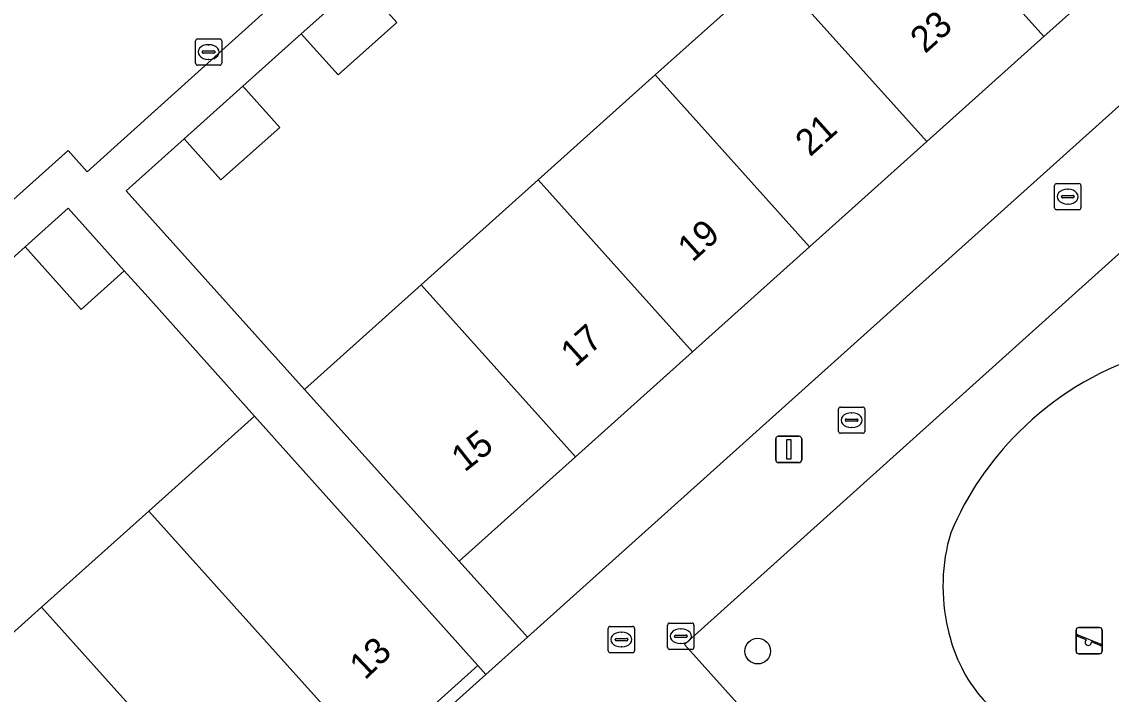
# Model space of a CAD drawing. Extents: x 162172 to 163187, y 382874 to 383685.
# Drawn here: x 162943.66 to 162985.1, y 383398 to 383423.58 of the extents above; entities that cross this region are included whole.
import ezdxf

# ---------------------------------------------------------------- set-up
doc = ezdxf.new("R2010")
doc.units = 0
for name, color, linetype in [('IMGEO_Boom', 7, 'Continuous'), ('IMGEO_Brandkraan', 7, 'Continuous'), ('IMGEO_Erf', 7, 'Continuous'), ('IMGEO_Groenvoorziening', 7, 'Continuous'), ('IMGEO_Kolk', 7, 'Continuous'), ('IMGEO_Lichtmast', 7, 'Continuous'), ('IMGEO_Pand', 7, 'Continuous'), ('IMGEO_Pand_nummerreeks', 7, 'Continuous'), ('IMGEO_Parkeervlak_open', 7, 'Continuous'), ('IMGEO_Rioolput', 7, 'Continuous'), ('IMGEO_Speelvoorziening', 7, 'Continuous'), ('IMGEO_Terreindeel_zand', 7, 'Continuous'), ('IMGEO_Voetpad_open', 7, 'Continuous')]:
    doc.layers.add(name, color=color, linetype=linetype)

msp = doc.modelspace()

# ---------------------------------------------------------------- linework, layer by layer
at = {"layer": 'IMGEO_Boom'}
msp.add_circle((162971.655, 383399.638), 0.489, dxfattribs=at)
at = {"layer": 'IMGEO_Brandkraan'}
for p, q in [((162983.025, 383417.43), (162983.877, 383417.43)), ((162982.95, 383416.504), (162982.95, 383417.356)), ((162983.252, 383416.973), (162983.65, 383416.973)), ((162983.438, 383417.21), (162983.463, 383417.21)), ((162983.951, 383417.356), (162983.951, 383416.504)), ((162983.209, 383416.924), (162983.209, 383416.936)), ((162983.647, 383416.887), (162983.249, 383416.887)), ((162983.461, 383416.65), (162983.436, 383416.65)), ((162983.693, 383416.936), (162983.693, 383416.924)), ((162983.877, 383416.43), (162983.025, 383416.43))]:
    msp.add_line(p, q, dxfattribs=at)
for points in [[(162983.025, 383417.43), (162983.877, 383417.43)], [(162982.95, 383416.504), (162982.95, 383417.356)], [(162983.951, 383417.356), (162983.951, 383416.504)], [(162983.877, 383416.43), (162983.025, 383416.43)]]:
    msp.add_lwpolyline(points, dxfattribs=at)
for centre, radius, start, end in [((162983.027, 383417.354), 0.0765, 91.552, 178.448), ((162983.027, 383417.354), 0.0765, 91.552, 178.448), ((162983.875, 383417.354), 0.0765, 1.552, 88.448), ((162983.875, 383417.354), 0.0765, 1.552, 88.448), ((162983.249, 383416.933), 0.0403, 85.8775, 175.7526), ((162983.654, 383416.935), 0.0386, 1.7309, 96.639), ((162983.246, 383416.923), 0.0366, 178.938, 274.7102), ((162983.65, 383416.93), 0.043, 264.8664, 352.4533), ((162983.027, 383416.506), 0.0765, 181.552, 268.448), ((162983.027, 383416.506), 0.0765, 181.552, 268.448), ((162983.875, 383416.506), 0.0765, 271.552, 358.448), ((162983.875, 383416.506), 0.0765, 271.552, 358.448)]:
    msp.add_arc(centre, radius, start, end, dxfattribs=at)
for centre, major_axis, ratio, start_param, end_param in [((162983.437, 383416.93), (-0.387, 0.002), 0.722429, 4.712389, 7.853982), ((162983.462, 383416.93), (-0.39, 0.002), 0.717154, 1.570796, 4.712389)]:
    msp.add_ellipse(centre, major_axis=major_axis, ratio=ratio, start_param=start_param, end_param=end_param, dxfattribs=at)
at = {"layer": 'IMGEO_Erf'}
for points in [[(163011.861, 383444.157), (163004.216, 383459.722), (163003.769, 383459.502), (163009.733, 383447.414), (163004.831, 383443.016), (163000.374, 383439.017), (162995.916, 383435.018), (162991.459, 383431.019), (162987.003, 383427.021), (162982.546, 383423.022), (162978.088, 383419.023), (162973.631, 383415.024), (162969.174, 383411.025), (162964.717, 383407.026), (162960.292, 383403.056), (162962.892, 383400.162)], [(162961.317, 383398.747), (162961.011, 383399.088), (162956.994, 383395.486), (162952.915, 383391.828), (162948.837, 383388.17), (162944.757, 383384.511), (162940.678, 383380.853), (162936.599, 383377.195), (162932.551, 383373.565), (162932.864, 383373.217)]]:
    msp.add_lwpolyline(points, close=True, dxfattribs=at)
for points in [[(162956.527, 383425.127), (162957.928, 383423.563), (162955.693, 383421.561), (162954.292, 383423.125), (162952.068, 383421.13), (162953.469, 383419.565), (162951.235, 383417.564), (162949.834, 383419.128), (162947.626, 383417.146), (162954.408, 383409.588), (162958.846, 383413.57), (162963.303, 383417.569), (162967.76, 383421.568), (162972.217, 383425.567)], [(162940.333, 383397.652), (162944.413, 383401.31), (162948.492, 383404.967), (162952.514, 383408.575), (162948.349, 383413.227), (162947.558, 383414.108), (162945.921, 383412.639), (162943.784, 383415.021), (162941.393, 383412.874)]]:
    msp.add_lwpolyline(points, dxfattribs=at)
at = {"layer": 'IMGEO_Groenvoorziening'}
msp.add_lwpolyline([(162991.123, 383416.716), (162989.41, 383418.37), (162968.868, 383399.895), (162973.554, 383394.671), (162975.631, 383396.475), (162984.877, 383385.845), (162986.464, 383389.641)], dxfattribs=at)
for centre, radius, start, end in [((162989.962, 383399.626), 11.82, 108.1581, 135.1006), ((162989.932, 383399.54), 11.86, 134.7064, 157.1989), ((162985.718, 383402.111), 7.017, 163.227, 193.3473), ((162984.746, 383401.704), 5.98, 191.699, 218.3021), ((162984.214, 383401.551), 5.472, 220.5069, 264.6559)]:
    msp.add_arc(centre, radius, start, end, dxfattribs=at)
at = {"layer": 'IMGEO_Kolk'}
for p, q in [((162950.266, 383422.007), (162950.266, 383422.859)), ((162950.341, 383422.933), (162951.193, 383422.933)), ((162951.267, 383422.859), (162951.267, 383422.007)), ((162950.525, 383422.427), (162950.525, 383422.439)), ((162950.963, 383422.39), (162950.565, 383422.39)), ((162950.568, 383422.476), (162950.966, 383422.476)), ((162950.754, 383422.713), (162950.779, 383422.713)), ((162951.009, 383422.439), (162951.009, 383422.427)), ((162951.193, 383421.933), (162950.341, 383421.933)), ((162950.777, 383422.153), (162950.752, 383422.153)), ((162974.728, 383407.999), (162974.728, 383408.851)), ((162974.803, 383408.925), (162975.655, 383408.925)), ((162975.216, 383408.705), (162975.241, 383408.705)), ((162975.729, 383408.851), (162975.729, 383407.999)), ((162974.987, 383408.419), (162974.987, 383408.431)), ((162975.425, 383408.382), (162975.027, 383408.382)), ((162975.03, 383408.468), (162975.428, 383408.468)), ((162975.471, 383408.431), (162975.471, 383408.419)), ((162975.655, 383407.925), (162974.803, 383407.925)), ((162975.239, 383408.145), (162975.214, 383408.145))]:
    msp.add_line(p, q, dxfattribs=at)
for points in [[(162950.266, 383422.007), (162950.266, 383422.859)], [(162950.341, 383422.933), (162951.193, 383422.933)], [(162951.267, 383422.859), (162951.267, 383422.007)], [(162951.193, 383421.933), (162950.341, 383421.933)], [(162974.728, 383407.999), (162974.728, 383408.851)], [(162974.803, 383408.925), (162975.655, 383408.925)], [(162975.729, 383408.851), (162975.729, 383407.999)], [(162975.655, 383407.925), (162974.803, 383407.925)]]:
    msp.add_lwpolyline(points, dxfattribs=at)
for centre, radius, start, end in [((162950.343, 383422.857), 0.0765, 91.552, 178.448), ((162950.343, 383422.857), 0.0765, 91.552, 178.448), ((162951.191, 383422.857), 0.0765, 1.552, 88.448), ((162951.191, 383422.857), 0.0765, 1.552, 88.448), ((162950.565, 383422.436), 0.0403, 85.8775, 175.7526), ((162950.562, 383422.426), 0.0366, 178.938, 274.7102), ((162950.966, 383422.433), 0.043, 264.8664, 352.4533), ((162950.97, 383422.438), 0.0386, 1.7309, 96.639), ((162950.343, 383422.009), 0.0765, 181.552, 268.448), ((162950.343, 383422.009), 0.0765, 181.552, 268.448), ((162951.191, 383422.009), 0.0765, 271.552, 358.448), ((162951.191, 383422.009), 0.0765, 271.552, 358.448), ((162974.805, 383408.849), 0.0765, 91.552, 178.448), ((162974.805, 383408.849), 0.0765, 91.552, 178.448), ((162975.653, 383408.849), 0.0765, 1.552, 88.448), ((162975.653, 383408.849), 0.0765, 1.552, 88.448), ((162975.027, 383408.428), 0.0403, 85.8775, 175.7526), ((162975.024, 383408.418), 0.0366, 178.938, 274.7102), ((162975.428, 383408.425), 0.043, 264.8664, 352.4533), ((162975.432, 383408.43), 0.0386, 1.7309, 96.639), ((162974.805, 383408.001), 0.0765, 181.552, 268.448), ((162974.805, 383408.001), 0.0765, 181.552, 268.448), ((162975.653, 383408.001), 0.0765, 271.552, 358.448), ((162975.653, 383408.001), 0.0765, 271.552, 358.448)]:
    msp.add_arc(centre, radius, start, end, dxfattribs=at)
for centre, major_axis, ratio, start_param, end_param in [((162950.753, 383422.433), (-0.387, 0.002), 0.722429, 4.712389, 7.853982), ((162950.778, 383422.433), (-0.39, 0.002), 0.717154, 1.570796, 4.712389), ((162975.215, 383408.425), (-0.387, 0.002), 0.722429, 4.712389, 7.853982), ((162975.24, 383408.425), (-0.39, 0.002), 0.717154, 1.570796, 4.712389)]:
    msp.add_ellipse(centre, major_axis=major_axis, ratio=ratio, start_param=start_param, end_param=end_param, dxfattribs=at)
at = {"layer": 'IMGEO_Lichtmast'}
for p, q in [((162972.339, 383406.912), (162972.339, 383407.712)), ((162972.339, 383407.712), (162972.339, 383406.912)), ((162972.439, 383407.812), (162973.229, 383407.812)), ((162973.229, 383407.812), (162972.439, 383407.812)), ((162973.329, 383407.712), (162973.329, 383406.912)), ((162973.329, 383406.912), (162973.329, 383407.712)), ((162973.229, 383406.812), (162972.439, 383406.812)), ((162972.439, 383406.812), (162973.229, 383406.812))]:
    msp.add_line(p, q, dxfattribs=at)
msp.add_lwpolyline([(162972.759, 383407.687), (162972.909, 383407.687), (162972.909, 383406.937), (162972.759, 383406.937), (162972.759, 383407.687)], dxfattribs=at)
for centre, start, end in [((162972.439, 383407.712), 90, 180), ((162972.439, 383407.712), 90, 180), ((162973.229, 383407.712), 0, 90), ((162973.229, 383407.712), 360, 90), ((162972.439, 383406.912), 180, 270), ((162972.439, 383406.912), 180, 270), ((162973.229, 383406.912), 270, 0), ((162973.229, 383406.912), 270, 0)]:
    msp.add_arc(centre, 0.1, start, end, dxfattribs=at)
at = {"layer": 'IMGEO_Pand'}
for points in [[(162981.131, 383433.565), (162976.674, 383429.566), (162982.546, 383423.022), (162987.003, 383427.021)], [(162978.088, 383419.023), (162982.546, 383423.022), (162976.674, 383429.566), (162972.217, 383425.567)], [(162978.088, 383419.023), (162972.217, 383425.567), (162967.76, 383421.568), (162973.631, 383415.024)], [(162954.292, 383423.125), (162955.693, 383421.561), (162957.928, 383423.563), (162956.527, 383425.127)], [(162969.174, 383411.025), (162973.631, 383415.024), (162967.76, 383421.568), (162963.303, 383417.569)], [(162953.469, 383419.565), (162952.068, 383421.13), (162949.834, 383419.128), (162951.235, 383417.564)], [(162964.717, 383407.026), (162969.174, 383411.025), (162963.303, 383417.569), (162958.846, 383413.57)], [(162945.421, 383416.49), (162943.784, 383415.021), (162945.921, 383412.639), (162947.558, 383414.108)], [(162964.717, 383407.026), (162958.846, 383413.57), (162954.408, 383409.588), (162960.292, 383403.056)], [(162956.994, 383395.486), (162961.011, 383399.088), (162952.514, 383408.575), (162948.492, 383404.967)], [(162944.413, 383401.31), (162952.915, 383391.828), (162956.994, 383395.486), (162948.492, 383404.967)], [(162944.413, 383401.31), (162940.333, 383397.652), (162948.837, 383388.17), (162952.915, 383391.828)]]:
    msp.add_lwpolyline(points, close=True, dxfattribs=at)
at = {"layer": 'IMGEO_Parkeervlak_open'}
msp.add_lwpolyline([(162979.85, 383448.242), (162976.637, 383451.959), (162973.952, 383455.065), (162965.401, 383447.39), (162964.688, 383448.12), (162964.139, 383447.655), (162964.844, 383446.912), (162957.727, 383440.547), (162957.091, 383441.302), (162956.558, 383440.848), (162957.203, 383440.092), (162950.131, 383433.718), (162949.492, 383434.481), (162950.025, 383434.963), (162939.367, 383446.841), (162900.891, 383412.317), (162900.798, 383412.235), (162904.191, 383408.453), (162902.485, 383406.92), (162915.853, 383392.195), (162945.417, 383418.688), (162946.141, 383417.88), (162970.83, 383440.134)], close=True, dxfattribs=at)
at = {"layer": 'IMGEO_Rioolput'}
for p, q in [((162965.969, 383399.651), (162965.969, 383400.503)), ((162966.044, 383400.577), (162966.896, 383400.577)), ((162966.97, 383400.503), (162966.97, 383399.651)), ((162968.229, 383399.778), (162968.229, 383400.63)), ((162968.304, 383400.704), (162969.156, 383400.704)), ((162968.717, 383400.484), (162968.742, 383400.484)), ((162969.23, 383400.63), (162969.23, 383399.778)), ((162966.228, 383400.071), (162966.228, 383400.083)), ((162966.666, 383400.034), (162966.268, 383400.034)), ((162966.271, 383400.12), (162966.669, 383400.12)), ((162966.457, 383400.357), (162966.482, 383400.357)), ((162966.712, 383400.083), (162966.712, 383400.071)), ((162968.488, 383400.198), (162968.488, 383400.21)), ((162968.926, 383400.161), (162968.528, 383400.161)), ((162968.531, 383400.247), (162968.929, 383400.247)), ((162968.972, 383400.21), (162968.972, 383400.198)), ((162966.896, 383399.577), (162966.044, 383399.577)), ((162966.48, 383399.797), (162966.455, 383399.797)), ((162969.156, 383399.704), (162968.304, 383399.704)), ((162968.74, 383399.924), (162968.715, 383399.924))]:
    msp.add_line(p, q, dxfattribs=at)
for points in [[(162965.969, 383399.651), (162965.969, 383400.503)], [(162966.044, 383400.577), (162966.896, 383400.577)], [(162966.97, 383400.503), (162966.97, 383399.651)], [(162968.229, 383399.778), (162968.229, 383400.63)], [(162968.304, 383400.704), (162969.156, 383400.704)], [(162969.23, 383400.63), (162969.23, 383399.778)], [(162966.896, 383399.577), (162966.044, 383399.577)], [(162969.156, 383399.704), (162968.304, 383399.704)]]:
    msp.add_lwpolyline(points, dxfattribs=at)
for centre, radius, start, end in [((162966.046, 383400.501), 0.0765, 91.552, 178.448), ((162966.046, 383400.501), 0.0765, 91.552, 178.448), ((162966.894, 383400.501), 0.0765, 1.552, 88.448), ((162966.894, 383400.501), 0.0765, 1.552, 88.448), ((162968.306, 383400.628), 0.0765, 91.552, 178.448), ((162968.306, 383400.628), 0.0765, 91.552, 178.448), ((162969.154, 383400.628), 0.0765, 1.552, 88.448), ((162969.154, 383400.628), 0.0765, 1.552, 88.448), ((162966.268, 383400.08), 0.0403, 85.8775, 175.7526), ((162966.265, 383400.07), 0.0366, 178.938, 274.7102), ((162966.669, 383400.077), 0.043, 264.8664, 352.4533), ((162966.673, 383400.082), 0.0386, 1.7309, 96.639), ((162968.528, 383400.207), 0.0403, 85.8775, 175.7526), ((162968.525, 383400.197), 0.0366, 178.938, 274.7102), ((162968.929, 383400.204), 0.043, 264.8664, 352.4533), ((162968.933, 383400.209), 0.0386, 1.7309, 96.639), ((162966.046, 383399.653), 0.0765, 181.552, 268.448), ((162966.046, 383399.653), 0.0765, 181.552, 268.448), ((162966.894, 383399.653), 0.0765, 271.552, 358.448), ((162966.894, 383399.653), 0.0765, 271.552, 358.448), ((162968.306, 383399.78), 0.0765, 181.552, 268.448), ((162968.306, 383399.78), 0.0765, 181.552, 268.448), ((162969.154, 383399.78), 0.0765, 271.552, 358.448), ((162969.154, 383399.78), 0.0765, 271.552, 358.448)]:
    msp.add_arc(centre, radius, start, end, dxfattribs=at)
for centre, major_axis, ratio, start_param, end_param in [((162968.716, 383400.204), (-0.387, 0.002), 0.722429, 4.712389, 7.853982), ((162968.741, 383400.204), (-0.39, 0.002), 0.717154, 1.570796, 4.712389), ((162966.456, 383400.077), (-0.387, 0.002), 0.722429, 4.712389, 7.853982), ((162966.481, 383400.077), (-0.39, 0.002), 0.717154, 1.570796, 4.712389)]:
    msp.add_ellipse(centre, major_axis=major_axis, ratio=ratio, start_param=start_param, end_param=end_param, dxfattribs=at)
at = {"layer": 'IMGEO_Speelvoorziening'}
for p, q in [((162983.768, 383399.635), (162983.768, 383400.435)), ((162983.768, 383400.435), (162983.768, 383399.635)), ((162983.868, 383400.535), (162984.658, 383400.535)), ((162984.658, 383400.535), (162983.868, 383400.535)), ((162984.758, 383400.435), (162984.758, 383399.635)), ((162984.758, 383399.635), (162984.758, 383400.435)), ((162984.151, 383400.063), (162983.812, 383400.2)), ((162983.837, 383400.26), (162984.713, 383399.907)), ((162984.689, 383399.847), (162984.349, 383399.984)), ((162984.658, 383399.535), (162983.868, 383399.535)), ((162983.868, 383399.535), (162984.658, 383399.535))]:
    msp.add_line(p, q, dxfattribs=at)
for centre, radius, start, end in [((162983.868, 383400.435), 0.1, 90, 180), ((162983.868, 383400.435), 0.1, 90, 180), ((162984.658, 383400.435), 0.1, 0, 90), ((162984.658, 383400.435), 0.1, 360, 90), ((162983.825, 383400.23), 0.0327, 68.078, 248.078), ((162984.23, 383399.973), 0.12, 130.9928, 5.1632), ((162983.868, 383399.635), 0.1, 180, 270), ((162983.868, 383399.635), 0.1, 180, 270), ((162984.658, 383399.635), 0.1, 270, 0), ((162984.658, 383399.635), 0.1, 270, 0), ((162984.701, 383399.877), 0.0327, 248.078, 68.078)]:
    msp.add_arc(centre, radius, start, end, dxfattribs=at)
at = {"layer": 'IMGEO_Terreindeel_zand'}
for centre, radius, start, end in [((162989.962, 383399.626), 11.82, 108.1581, 135.1006), ((162989.932, 383399.54), 11.86, 134.7064, 157.1989), ((162985.718, 383402.111), 7.017, 163.227, 193.3473), ((162984.746, 383401.704), 5.98, 191.699, 218.3021), ((162984.214, 383401.551), 5.472, 220.5069, 264.6559)]:
    msp.add_arc(centre, radius, start, end, dxfattribs=at)
at = {"layer": 'IMGEO_Voetpad_open'}
for points in [[(163002.778, 383460.856), (162983.141, 383451.186), (162982.13, 383450.291), (162979.85, 383448.242), (162970.83, 383440.134), (162946.141, 383417.88), (162945.417, 383418.688), (162915.853, 383392.195)], [(162941.393, 383412.874), (162943.784, 383415.021), (162945.421, 383416.49), (162947.558, 383414.108), (162948.349, 383413.227), (162952.514, 383408.575), (162961.011, 383399.088), (162961.317, 383398.747), (162962.892, 383400.162), (162960.292, 383403.056), (162954.408, 383409.588), (162947.626, 383417.146), (162949.834, 383419.128), (162952.068, 383421.13), (162954.292, 383423.125), (162956.527, 383425.127)]]:
    msp.add_lwpolyline(points, dxfattribs=at)
msp.add_lwpolyline([(163013.84, 383440.229), (163011.861, 383444.157), (162962.892, 383400.162), (162961.317, 383398.747), (162932.864, 383373.217), (162931.602, 383372.084), (162916.26, 383358.318), (162919.375, 383354.875), (162934.664, 383368.574), (162935.984, 383369.757), (162952.39, 383384.456), (162953.291, 383385.263), (162966.272, 383396.894), (162983.431, 383377.762), (163003.064, 383373.327), (163003.962, 383377.21), (162999.557, 383378.234), (162985.33, 383381.541), (162983.974, 383383.054), (162973.554, 383394.671), (162968.868, 383399.895), (162989.41, 383418.37), (162990.828, 383419.638)], close=True, dxfattribs=at)

# ---------------------------------------------------------------- texts
at = {"layer": 'IMGEO_Pand_nummerreeks'}
for s, rotation, p in [('23', 41.8982, (162978.021, 383422.348)), ('21', 41.8982, (162973.646, 383418.423)), ('19', 41.8982, (162969.172, 383414.409)), ('17', 41.8982, (162964.718, 383410.412)), ('15', 38.1138, (162960.503, 383406.425)), ('13', 43.6118, (162956.711, 383398.511))]:
    msp.add_text(s, height=1, rotation=rotation, dxfattribs=at).set_placement(p)

doc.saveas('drawing.dxf')
